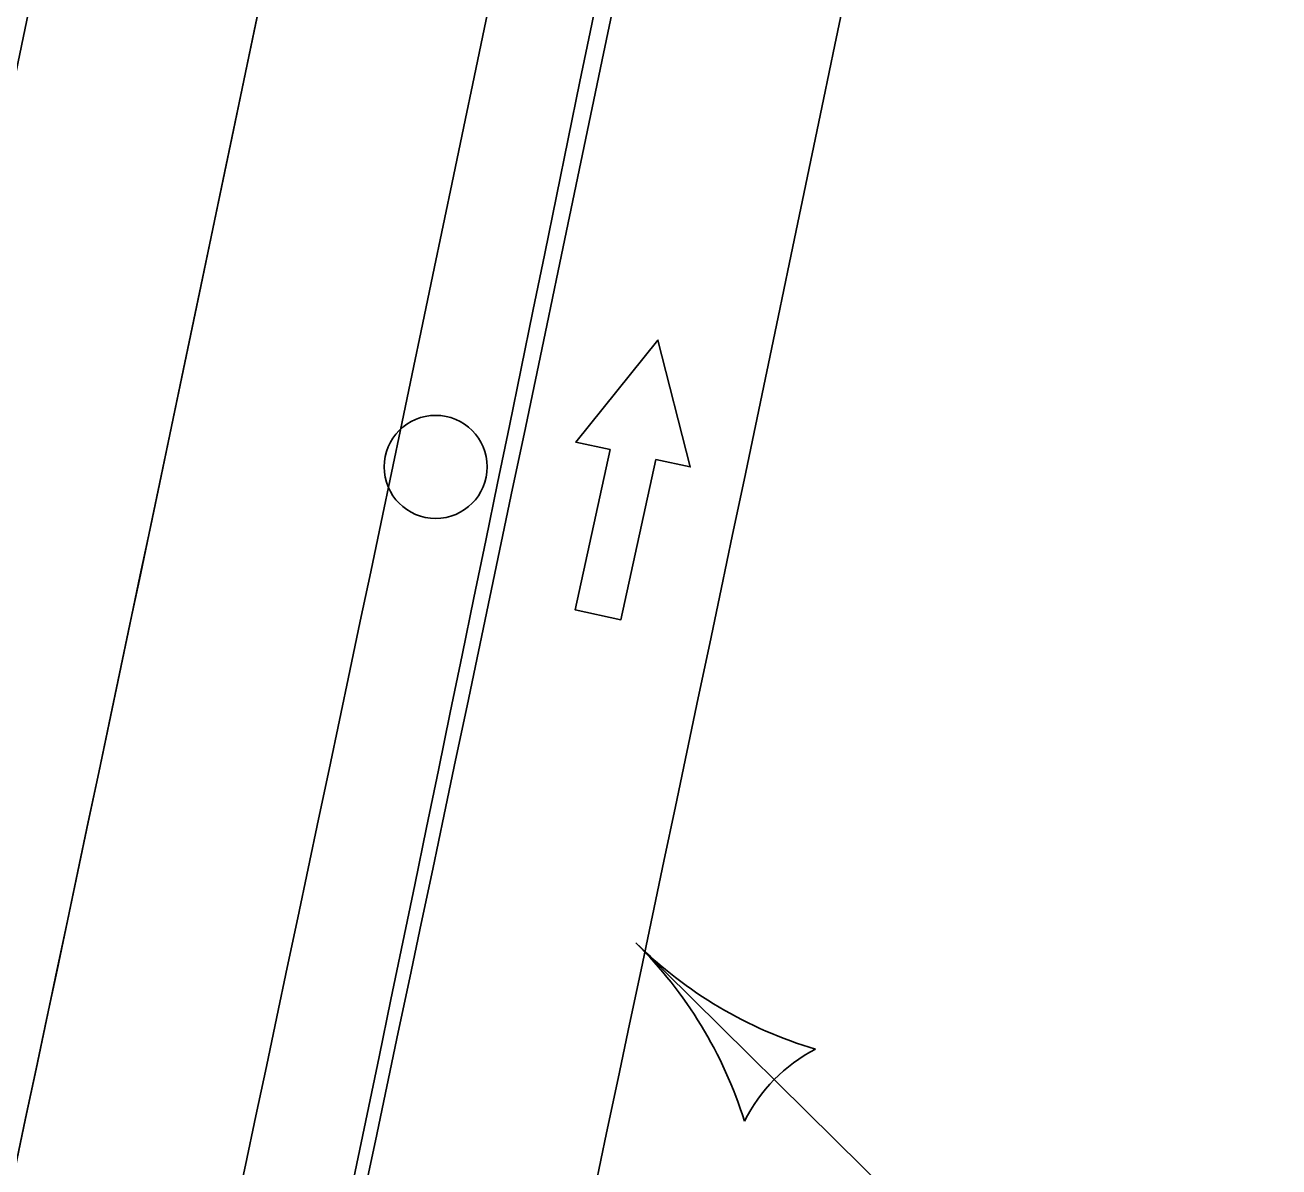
# Model space of a CAD drawing. Extents: x 14104283 to 14120882, y 8635219 to 8671666.
# Drawn here: x 14107901.6 to 14107968.6, y 8639498.1 to 8639559 of the extents above; entities that cross this region are included whole.
import ezdxf

# ---------------------------------------------------------------- set-up
doc = ezdxf.new("R2010")
doc.units = 0
for name, color, linetype in [('Cell', 7, 'Continuous'), ('dsnPaintPlaceEdgeLineLeftYellow', 7, 'Continuous'), ('dsnPaintPlaceEdgeLineRightWhite', 7, 'Continuous'), ('dsnPaintRemoveDoubleCenterLineYellow', 7, 'Continuous'), ('dsnShadingPaved', 7, 'Continuous'), ('dsnStdLabel', 7, 'Continuous'), ('dsnStgShadingPrevPav', 7, 'Continuous')]:
    doc.layers.add(name, color=color, linetype=linetype)

msp = doc.modelspace()

# ---------------------------------------------------------------- linework, layer by layer
at = {"layer": 'Cell'}
msp.add_lwpolyline([(14107933.437, 8639527.272), (14107930.994, 8639527.805), (14107932.86, 8639536.353), (14107931.028, 8639536.753), (14107935.413, 8639542.193), (14107937.134, 8639535.421), (14107935.302, 8639535.82)], close=True, dxfattribs=at)
msp.add_lwpolyline([(14107935.302, 8639535.82), (14107937.134, 8639535.421), (14107935.413, 8639542.193), (14107931.028, 8639536.753), (14107932.86, 8639536.353), (14107930.994, 8639527.805), (14107933.437, 8639527.272), (14107935.302, 8639535.82)], dxfattribs=at)
msp.add_circle((14107923.548, 8639535.427), 2.75, dxfattribs=at)
at = {"layer": 'dsnPaintPlaceEdgeLineLeftYellow'}
msp.add_arc((14088910.944, 8643520.525), 19430.018, 347.6454697, 348.764283, dxfattribs=at)
at = {"layer": 'dsnPaintPlaceEdgeLineRightWhite'}
msp.add_arc((14089678.7, 8643364.108), 18658.5, 347.6102117, 348.7760361, dxfattribs=at)
at = {"layer": 'dsnPaintRemoveDoubleCenterLineYellow'}
msp.add_arc((14089669.259, 8643291.433), 18640.114, 347.5462626, 348.776036, dxfattribs=at)
at = {"layer": 'dsnShadingPaved'}
for centre, radius, start, end in [((14089678.7, 8643364.108), 18628, 347.714933, 348.7760361), ((14089678.7, 8643364.108), 18640, 347.714933, 348.7760361), ((14088910.944, 8643520.525), 19430.018, 347.6454697, 348.764283), ((14089678.7, 8643364.108), 18658.5, 347.6102117, 348.7760361)]:
    msp.add_arc(centre, radius, start, end, dxfattribs=at)
at = {"layer": 'dsnStdLabel'}
msp.add_line((14107971.184, 8639473.563), (14107934.238, 8639510.025), dxfattribs=at)
for centre, radius, start, end in [((14107918.117, 8639493.69), 22.95, 17.30663, 45.37793), ((14107950.359, 8639526.36), 22.95, 225.37778, 253.44905), ((14107947.933, 8639496.509), 8.863, 117.64361, 153.11206)]:
    msp.add_arc(centre, radius, start, end, dxfattribs=at)
at = {"layer": 'dsnStgShadingPrevPav'}
for centre, radius, start, end in [((14098576.761, 8641447.78), 9456, 348.4493429, 351.6728455), ((14098576.761, 8641447.78), 9468, 347.8072551, 351.6728455), ((14098576.761, 8641447.78), 9468, 348.1945818, 351.6728455), ((14098576.761, 8641447.78), 9488, 348.2025245, 351.6728455), ((14098576.761, 8641447.78), 9488, 348.2025245, 351.6728455), ((14098576.761, 8641447.78), 9512, 348.1761969, 351.6535365), ((14098576.761, 8641447.78), 9512, 348.2120116, 351.6535365), ((14089678.7, 8643364.108), 18616, 348.0148074, 348.7760361), ((14089678.7, 8643364.108), 18616, 348.0148074, 348.7760361), ((14089678.7, 8643364.108), 18628, 347.714997, 348.7760361)]:
    msp.add_arc(centre, radius, start, end, dxfattribs=at)

doc.saveas('drawing.dxf')
